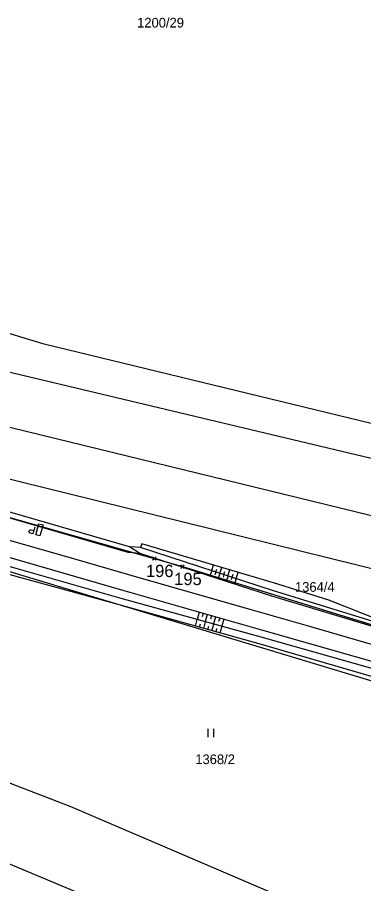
# Model space of a CAD drawing. Extents: x -779302 to -774398, y -1144902 to -1142831.
# Drawn here: x -777471.5 to -777410.8, y -1143776.2 to -1143624 of the extents above; entities that cross this region are included whole.
import ezdxf

# ---------------------------------------------------------------- set-up
doc = ezdxf.new("R2010")
doc.units = 0
for name, color, linetype in [('Hranice parcel', 7, 'Continuous'), ('legenda I_5_2 - Vrstva 53', 7, 'Continuous'), ('Parcelní čísla', 7, 'Continuous'), ('SŽDC', 7, 'Continuous'), ('Vnitřní kresba', 7, 'Continuous'), ('zjednodus_g_situ-seda - Vrstva 1', 7, 'Continuous'), ('zjednodus_g_situ-seda - Vrstva 33', 7, 'Continuous'), ('zjednodus_g_situ-seda - Vrstva 48', 7, 'Continuous'), ('zjednodus_g_situ-seda - Vrstva 49', 7, 'Continuous'), ('Značky kultur', 7, 'Continuous')]:
    doc.layers.add(name, color=color, linetype=linetype)

msp = doc.modelspace()

# ---------------------------------------------------------------- linework, layer by layer
at = {"layer": 'Hranice parcel'}
for p, q in [((-777442.54, -1143720.48), (-777400.53, -1143733.41)), ((-777474.95, -1143771.88), (-777437.2, -1143787.51))]:
    msp.add_line(p, q, dxfattribs=at)
for points in [[(-777375.98, -1143729.1), (-777462.56, -1143707.72), (-777543.96, -1143687.61), (-777544.8, -1143687.4), (-777564.35, -1143682.38), (-777643.12, -1143662.79), (-777672.41, -1143655.46), (-777784.28, -1143627.47), (-777786.92, -1143627.45)], [(-777371.14, -1143700.16), (-777375.2, -1143699.98), (-777393.58, -1143699.19), (-777466.8, -1143681.38), (-777472.61, -1143679.64), (-777508.79, -1143668.8)], [(-777600.4, -1143675.56), (-777546.18, -1143690.99), (-777447.49, -1143719.07), (-777442.54, -1143720.48)], [(-777358.14, -1143760.61), (-777362.08, -1143759.74), (-777364.95, -1143754.01), (-777547.63, -1143698.79)], [(-777375.94, -1143800.75), (-777415.86, -1143782.49), (-777462.27, -1143762.62), (-777556.08, -1143726.43)]]:
    msp.add_lwpolyline(points, dxfattribs=at)
at = {"layer": 'legenda I_5_2 - Vrstva 53'}
for points in [[(-777916.16, -1143663.29), (-777860.31, -1143656.58), (-777817.61, -1143650.87), (-777782.23, -1143650.25), (-777777.65, -1143650.04), (-777771.99, -1143649.79), (-777747.07, -1143649.03), (-777716.22, -1143651.23), (-777687.78, -1143654.61), (-777659.91, -1143659.97), (-777643.37, -1143663.67), (-777619.92, -1143670.03), (-777600.4, -1143675.56), (-777546.18, -1143690.99), (-777447.49, -1143719.07), (-777442.54, -1143720.48), (-777400.53, -1143733.41)], [(-777340.59, -1143770.61), (-777348.72, -1143768.82), (-777354.56, -1143760.13), (-777358.14, -1143760.61), (-777362.08, -1143759.74), (-777364.95, -1143754.01), (-777547.63, -1143698.79), (-777550.6, -1143697.9), (-777622.38, -1143677.44), (-777645.06, -1143671.66), (-777661.41, -1143667.34), (-777716.9, -1143658.83), (-777747.1, -1143656.66), (-777769.78, -1143657.38), (-777774.83, -1143658.21), (-777780.87, -1143658.4), (-777816.72, -1143661.12), (-777859.44, -1143665.66), (-777917.11, -1143671.65)]]:
    msp.add_lwpolyline(points, dxfattribs=at)
at = {"layer": 'SŽDC'}
for p, q in [((-777447.29, -1143719.27), (-777447.79, -1143718.77)), ((-777447.29, -1143718.87), (-777447.79, -1143719.37)), ((-777447.69, -1143719.27), (-777447.19, -1143718.77)), ((-777447.69, -1143718.87), (-777447.19, -1143719.37)), ((-777447.49, -1143719.07), (-777447.49, -1143719.07)), ((-777442.34, -1143720.68), (-777442.84, -1143720.18)), ((-777442.74, -1143720.68), (-777442.24, -1143720.18)), ((-777442.34, -1143720.28), (-777442.84, -1143720.78)), ((-777442.74, -1143720.28), (-777442.24, -1143720.78)), ((-777442.54, -1143720.48), (-777442.54, -1143720.48))]:
    msp.add_line(p, q, dxfattribs=at)
for points in [[(-777916.16, -1143663.29), (-777860.31, -1143656.58), (-777817.61, -1143650.87), (-777782.23, -1143650.25), (-777777.65, -1143650.04), (-777771.99, -1143649.79), (-777747.07, -1143649.03), (-777716.22, -1143651.23), (-777687.78, -1143654.61), (-777659.91, -1143659.97), (-777643.37, -1143663.67), (-777619.92, -1143670.03), (-777600.4, -1143675.56), (-777546.18, -1143690.99), (-777447.49, -1143719.07), (-777442.54, -1143720.48), (-777400.53, -1143733.41)], [(-777340.59, -1143770.61), (-777348.72, -1143768.82), (-777354.56, -1143760.13), (-777358.14, -1143760.61), (-777362.08, -1143759.74), (-777364.95, -1143754.01), (-777547.63, -1143698.79), (-777550.6, -1143697.9), (-777622.38, -1143677.44), (-777645.06, -1143671.66), (-777661.41, -1143667.34), (-777716.9, -1143658.83), (-777747.1, -1143656.66), (-777769.78, -1143657.38), (-777774.83, -1143658.21), (-777780.87, -1143658.4), (-777816.72, -1143661.12), (-777859.44, -1143665.66), (-777917.11, -1143671.65)]]:
    msp.add_lwpolyline(points, dxfattribs=at)
at = {"layer": 'Vnitřní kresba'}
for p, q in [((-777509.28, -1143677.62), (-777391.49, -1143705.71)), ((-777511.09, -1143686.61), (-777400.48, -1143713.69))]:
    msp.add_line(p, q, dxfattribs=at)
at = {"layer": 'zjednodus_g_situ-seda - Vrstva 1'}
msp.add_lwpolyline([(-777408.97, -1143734.24), (-777420.06, -1143731.06), (-777430.69, -1143728), (-777441.98, -1143724.76), (-777451.96, -1143721.89), (-777462.83, -1143718.78), (-777473.72, -1143715.65), (-777477.48, -1143714.57), (-777487.28, -1143711.76), (-777497.37, -1143708.86), (-777507.6, -1143705.92), (-777516.61, -1143703.33), (-777526.83, -1143700.4), (-777537.5, -1143697.33), (-777545.14, -1143695.15), (-777548.77, -1143694.1), (-777557.76, -1143691.53), (-777568.3, -1143688.5), (-777573.86, -1143686.91), (-777584.11, -1143683.97)], dxfattribs=at)
at = {"layer": 'zjednodus_g_situ-seda - Vrstva 33'}
msp.add_lwpolyline([(-777468.44, -1143713.54), (-777468.79, -1143714.74), (-777469.29, -1143714.6), (-777469.43, -1143714.51), (-777469.48, -1143714.28), (-777469.45, -1143714.17), (-777469.28, -1143714), (-777469.12, -1143714), (-777468.62, -1143714.15)], dxfattribs=at)
msp.add_lwpolyline([(-777467.57, -1143715.09), (-777468.29, -1143714.88), (-777467.73, -1143712.95), (-777467.01, -1143713.15)], close=True, dxfattribs=at)
at = {"layer": 'zjednodus_g_situ-seda - Vrstva 48'}
for p, q in [((-777437.42, -1143721.18), (-777437.1, -1143720.2)), ((-777437.42, -1143721.18), (-777437.73, -1143722.14)), ((-777436.7, -1143721.41), (-777436.86, -1143721.89)), ((-777436.71, -1143721.41), (-777436.55, -1143720.91)), ((-777435.99, -1143721.64), (-777436.3, -1143722.6)), ((-777436, -1143721.64), (-777435.67, -1143720.63)), ((-777435.28, -1143721.87), (-777435.11, -1143721.36)), ((-777434.57, -1143722.1), (-777434.23, -1143721.06)), ((-777433.14, -1143722.57), (-777432.79, -1143721.49)), ((-777435.28, -1143721.88), (-777435.43, -1143722.35)), ((-777434.56, -1143722.11), (-777434.87, -1143723.06)), ((-777433.85, -1143722.34), (-777434, -1143722.81)), ((-777433.86, -1143722.34), (-777433.68, -1143721.81)), ((-777433.14, -1143722.57), (-777433.44, -1143723.52)), ((-777439.64, -1143728.48), (-777440, -1143729.75)), ((-777438.92, -1143728.68), (-777439.1, -1143729.31)), ((-777438.2, -1143728.89), (-777438.56, -1143730.15)), ((-777437.47, -1143729.09), (-777437.65, -1143729.72)), ((-777436.75, -1143729.3), (-777437.11, -1143730.55)), ((-777440.28, -1143730.92), (-777439.95, -1143729.76)), ((-777439.55, -1143731.12), (-777439.39, -1143730.54)), ((-777438.83, -1143731.32), (-777438.51, -1143730.16)), ((-777437.39, -1143731.73), (-777437.06, -1143730.56)), ((-777436.03, -1143729.5), (-777436.21, -1143730.13)), ((-777435.31, -1143729.71), (-777435.66, -1143730.95)), ((-777438.11, -1143731.53), (-777437.95, -1143730.94)), ((-777436.67, -1143731.93), (-777436.5, -1143731.35)), ((-777435.94, -1143732.13), (-777435.61, -1143730.96))]:
    msp.add_line(p, q, dxfattribs=at)
at = {"layer": 'zjednodus_g_situ-seda - Vrstva 49'}
msp.add_line((-777450.05, -1143718.16), (-777451.84, -1143717.02), dxfattribs=at)
for points in [[(-777451.84, -1143717.02), (-777474.69, -1143710.37), (-777500.45, -1143702.72), (-777523.3, -1143695.17), (-777536.76, -1143692.3), (-777538.08, -1143693.25)], [(-777450.05, -1143718.16), (-777452.08, -1143717.97), (-777474.88, -1143711.4), (-777500.86, -1143703.68), (-777523.99, -1143696.97), (-777538.08, -1143693.25)], [(-777364.74, -1143750.19), (-777380.7, -1143745.49), (-777403.78, -1143738.74), (-777428.64, -1143731.61), (-777452.79, -1143724.72), (-777476.47, -1143717.87), (-777502.28, -1143710.5), (-777526.17, -1143703.62), (-777544.81, -1143698.05), (-777545.51, -1143698.5)], [(-777365.24, -1143752.61), (-777381.35, -1143747.71), (-777404.38, -1143741.25), (-777429.09, -1143734.06), (-777453.43, -1143727.23), (-777477.49, -1143720.65), (-777502.86, -1143713.48), (-777527.3, -1143706.63), (-777546.36, -1143700.42)], [(-777364.89, -1143751.11), (-777380.8, -1143746.49), (-777403.99, -1143739.89), (-777428.76, -1143732.86), (-777453.33, -1143726.06), (-777477.09, -1143719.28), (-777502.66, -1143711.96), (-777526.41, -1143705.33), (-777546.08, -1143699.47)], [(-777371.16, -1143732.9), (-777366.68, -1143739.11), (-777366.14, -1143741.97), (-777373.95, -1143740.43), (-777401.69, -1143732.39), (-777426.57, -1143724.71), (-777449.9, -1143717.12), (-777451.84, -1143717.02)], [(-777401.69, -1143732.39), (-777416.91, -1143726.38), (-777426.57, -1143723.35), (-777449.66, -1143716.45), (-777449.9, -1143717.12)], [(-777369.66, -1143732.43), (-777365.74, -1143738.43), (-777365.51, -1143742.75), (-777366.69, -1143743.53), (-777374.47, -1143741.24), (-777402.01, -1143733.17), (-777426.86, -1143725.64), (-777450.05, -1143718.16)]]:
    msp.add_lwpolyline(points, dxfattribs=at)
at = {"layer": 'Značky kultur'}
for p, q in [((-777438.06, -1143750.45), (-777438.06, -1143748.95)), ((-777437.06, -1143750.45), (-777437.06, -1143748.95))]:
    msp.add_line(p, q, dxfattribs=at)

# ---------------------------------------------------------------- texts
at = {"layer": 'Parcelní čísla'}
for s, p in [('1200/29', (-777450.51, -1143625.8)), ('1364/4', (-777422.82, -1143724.9)), ('1368/2', (-777440.31, -1143755.16))]:
    msp.add_text(s, height=1.7, dxfattribs=at).set_placement(p)
at = {"layer": 'SŽDC'}
for s, p in [('196', (-777448.95, -1143722.31)), ('195', (-777444, -1143723.72))]:
    msp.add_text(s, height=2.16, dxfattribs=at).set_placement(p)

doc.saveas('drawing.dxf')
